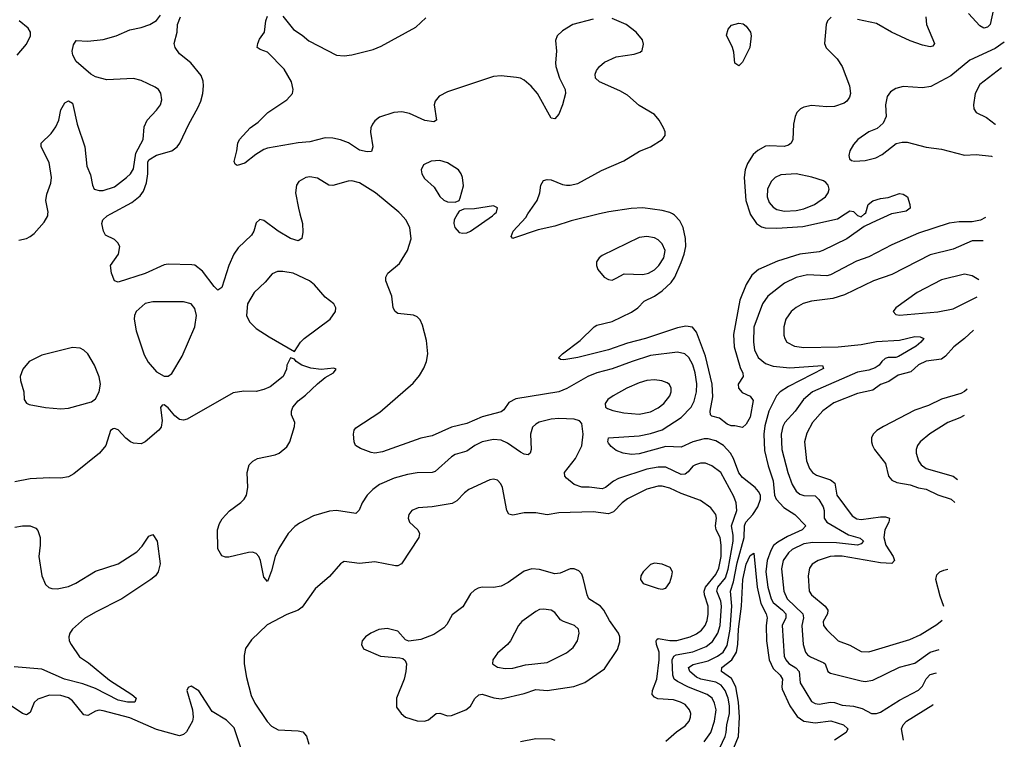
# Model space of a CAD drawing. Header units: inches. Extents: x 1449094 to 1618372, y 389908 to 534307.
# Tile 492 of 494: x 1612455 to 1617597, y 517255 to 521015. Entities that reach past the tile are written whole.
import ezdxf

# ---------------------------------------------------------------- set-up
doc = ezdxf.new("R2010")
doc.units = ezdxf.units.IN
doc.header["$MEASUREMENT"] = 0
doc.layers.add('B6511', color=7, linetype='Continuous')
doc.layers.add('B6512', color=7, linetype='Continuous')

msp = doc.modelspace()

# ---------------------------------------------------------------- linework, layer by layer
at = {"layer": 'B6511', "color": 5}
for points, elevation in [([(1612450, 519862.9), (1612490, 519872.7), (1612510, 519882.9), (1612530, 519898.8), (1612582.5, 519957.5), (1612601.1, 519990), (1612602.2, 520000)], 460), ([(1613918.2, 520000), (1613931.4, 519950), (1613934.3, 519905.7), (1613928.8, 519871.2), (1613910, 519860.5), (1613870, 519872.4), (1613805.1, 519910), (1613730, 519966), (1613708.4, 519971.6), (1613690, 519954), (1613677.6, 519910), (1613665.7, 519890), (1613596.3, 519823.7), (1613572.6, 519790), (1613546.8, 519730), (1613510, 519615.1), (1613490, 519601.6), (1613470, 519620.5), (1613410, 519701.3), (1613370, 519732.7), (1613354.8, 519734.8), (1613230, 519737.2), (1613210, 519734), (1613110, 519689.8), (1612970, 519643.9), (1612950.9, 519650.9), (1612935.1, 519690), (1612929.8, 519730.2), (1612971.4, 519790), (1612977.6, 519830), (1612967, 519850), (1612950, 519867), (1612902.7, 519890), (1612892, 519910), (1612884.2, 519950), (1612889.6, 519970), (1612912, 519990), (1612930.2, 520000)], 440), ([(1616111.3, 517210), (1616139.7, 517270), (1616144.4, 517290), (1616147.7, 517330), (1616161.4, 517390), (1616161.7, 517430), (1616155.1, 517470), (1616140.3, 517510), (1616118.1, 517538.1), (1616090, 517553.3), (1616012.9, 517570), (1615990, 517580.3), (1615955.8, 517610), (1615948.1, 517630), (1615973.1, 517646.9), (1616050, 517665.7), (1616099.9, 517690), (1616129.1, 517710.9), (1616150, 517744.5), (1616164.9, 517830), (1616174.9, 517950), (1616167.3, 518030), (1616182.8, 518077.2), (1616202.8, 518177.2), (1616239.1, 518310), (1616240.5, 518370), (1616248.2, 518390), (1616284.7, 518430), (1616309.9, 518470), (1616324.8, 518510), (1616324, 518530), (1616314.2, 518550), (1616297, 518570), (1616230, 518622.7), (1616210, 518647.3), (1616182.9, 518722.9), (1616166.9, 518750), (1616130.5, 518790.5), (1616090, 518815), (1616050, 518825.9), (1616030, 518825.9), (1615970.5, 518809.5), (1615910, 518781), (1615830, 518784.8), (1615690, 518747.1), (1615650, 518742.8), (1615607, 518750), (1615570, 518765), (1615544.4, 518784.4), (1615530, 518803), (1615526.2, 518810), (1615530, 518830.2), (1615690, 518840.6), (1615750, 518852.4), (1615810, 518872.6), (1615910, 518936.8), (1615962.1, 518990), (1615978.1, 519021.9), (1615989.5, 519070), (1615991.8, 519111.8), (1615983.6, 519170), (1615970, 519211.1), (1615949.8, 519250), (1615928.8, 519268.8), (1615890, 519278.4), (1615750, 519259.9), (1615653.7, 519230), (1615550, 519190.4), (1615469.3, 519170.7), (1615422, 519150), (1615312.7, 519087.3), (1615270, 519069.9), (1615045.4, 519034.7), (1615010, 519015.1), (1614983.8, 518976.2), (1614970, 518965.6), (1614870, 518939.8), (1614790, 518904.7), (1614710, 518886.6), (1614610, 518841), (1614550, 518828.7), (1614350, 518756.4), (1614310, 518749.7), (1614290, 518753), (1614234.6, 518774.6), (1614209.6, 518789.7), (1614201.6, 518810), (1614198.7, 518850), (1614201.6, 518870), (1614210, 518882), (1614335.1, 518964.9), (1614510, 519116.5), (1614543.8, 519156.2), (1614565.9, 519194.1), (1614579.8, 519230), (1614586.2, 519270), (1614579.2, 519339.2), (1614558.4, 519418.4), (1614546.6, 519446.6), (1614530, 519463), (1614511.8, 519471.8), (1614430, 519479.6), (1614415.1, 519490), (1614406.3, 519510), (1614398.7, 519570), (1614367.6, 519650), (1614367.3, 519670), (1614378, 519690), (1614438, 519742), (1614480.7, 519810), (1614499.6, 519870), (1614493.3, 519930), (1614471.3, 519970), (1614444.4, 520000)], 440), ([(1614741.5, 520000), (1614724.9, 519970), (1614722, 519950), (1614727.3, 519930), (1614750, 519904), (1614770, 519899.1), (1614790, 519902), (1614810, 519910.7), (1614923.7, 519990), (1614934.1, 520000)], 440), ([(1615482.8, 520000), (1615335.4, 519964.6), (1615250, 519936.8), (1615163, 519917), (1615033.2, 519873.2), (1615030, 519872.7), (1615022, 519882), (1615032.2, 519910), (1615097.6, 519982.4), (1615109.6, 520000)], 420), ([(1617009, 520000), (1616905.7, 519954.3), (1616866.3, 519933.7), (1616774.9, 519870), (1616650, 519809), (1616630, 519802.2), (1616530, 519790.4), (1616413, 519753), (1616312.9, 519710), (1616279.1, 519680.9), (1616250, 519631.1), (1616216.2, 519550), (1616183.4, 519370), (1616186.5, 519306.5), (1616218, 519198), (1616232.2, 519167.8), (1616233, 519150), (1616207.2, 519110), (1616208.8, 519090), (1616227.9, 519067.9), (1616270, 519048.9), (1616285.2, 519025.2), (1616270, 518938), (1616250, 518900.9), (1616230, 518883.7), (1616190, 518893.2), (1616170, 518892.7), (1616150, 518902.4), (1616110, 518933.3), (1616070, 518943.5), (1616063.5, 518950), (1616061.6, 518970), (1616075.9, 519044.1), (1616071.7, 519110), (1616037.5, 519257.5), (1615990, 519383.1), (1615968.8, 519408.8), (1615933.9, 519413.9), (1615890, 519405.9), (1615722.6, 519350), (1615630, 519325.4), (1615530.4, 519290), (1615369.8, 519249.8), (1615297.2, 519237.2), (1615280.2, 519240.2), (1615269.2, 519249.2), (1615289.2, 519270), (1615381.9, 519338.1), (1615454.5, 519410), (1615470, 519418.3), (1615550, 519438.6), (1615650, 519486.4), (1615683.1, 519510), (1615716.2, 519543.8), (1615770, 519571.3), (1615810, 519598.1), (1615857.5, 519642.5), (1615875.9, 519670), (1615910, 519746.7), (1615925.9, 519790), (1615933.9, 519830), (1615932.4, 519872.4), (1615919.9, 519930), (1615903.5, 519963.5), (1615874.1, 519994.1), (1615864, 520000)], 420), ([(1616269.7, 520000), (1616270, 519999.1), (1616303, 519950), (1616330, 519932.5), (1616347.7, 519927.7), (1616410, 519925.8), (1616544.6, 519935.4), (1616726.2, 519973.8), (1616766, 520000)], 420), ([(1617499.3, 519982.3), (1617472.2, 519967.8), (1617430, 519959.8), (1617361.4, 519958.6), (1617310, 519952.2), (1617150, 519899), (1617010, 519838.7), (1616890, 519776.8), (1616825.7, 519754.3), (1616690, 519682), (1616670, 519677.2), (1616570, 519682.8), (1616510, 519667.9), (1616450, 519638.3), (1616361.5, 519570), (1616333.7, 519530), (1616288.9, 519408.9), (1616287.8, 519330), (1616293.1, 519290), (1616312.4, 519250), (1616350, 519218.2), (1616390, 519204.3), (1616476.4, 519196.4), (1616647.5, 519207.5), (1616652.7, 519192.7), (1616470, 519099.3), (1616426.8, 519070), (1616406.9, 519050), (1616367.9, 518970), (1616346.9, 518893.1), (1616341, 518850), (1616344.3, 518764.3), (1616364.3, 518684.3), (1616390, 518606.4), (1616397.5, 518530), (1616405.5, 518510), (1616446.6, 518466.6), (1616502.8, 518430), (1616561.3, 518370), (1616541.8, 518350), (1616465.5, 518314.4), (1616414.7, 518285.3), (1616392.5, 518267.5), (1616377.7, 518242.3), (1616358.8, 518190), (1616352.1, 518130), (1616363.1, 518050), (1616379.4, 517990), (1616390.5, 517970), (1616439.1, 517930), (1616456.3, 517910), (1616455.7, 517890), (1616437.4, 517850), (1616447.8, 517690), (1616456.4, 517670), (1616471.4, 517651.4), (1616508.5, 517628.5), (1616526.3, 517610), (1616531.9, 517550), (1616590, 517452.4), (1616610, 517442.2), (1616630, 517439.1), (1616690, 517448.9), (1616710, 517447.1), (1616750, 517434.1), (1616810, 517428.9), (1616855.4, 517415.4), (1616903, 517390), (1616930, 517389.3), (1616950, 517396.5), (1617050, 517460.5), (1617150, 517511.7), (1617170, 517532.2), (1617190, 517571), (1617210, 517593.2), (1617243.9, 517602.5)], 440), ([(1616822.3, 520000), (1616830, 519992.4), (1616850, 519984.4), (1616867.4, 520000)], 420), ([(1617486.3, 519860.2), (1617430, 519860.2), (1617330, 519817), (1617210, 519786.1), (1617010, 519683.9), (1616913.4, 519650), (1616761.9, 519578.1), (1616701.6, 519558.4), (1616590, 519544.8), (1616547, 519533), (1616510, 519512), (1616484.4, 519490), (1616455.5, 519450), (1616445.2, 519410), (1616446.5, 519366.5), (1616450.3, 519350), (1616462, 519330), (1616502, 519310), (1616550, 519302.8), (1616730, 519305.7), (1616850, 519318.8), (1616930, 519333.2), (1617050, 519341.5), (1617130, 519359.6), (1617158.4, 519358.4), (1617177.6, 519350), (1617162.2, 519330), (1617137.6, 519310), (1617045.4, 519254.5), (1617030, 519249.4), (1616990, 519249.4), (1616974.9, 519245.1), (1616957, 519230), (1616943.2, 519210), (1616923.3, 519196.7), (1616890, 519184.3), (1616830, 519174.1), (1616596.2, 519070), (1616549.3, 519030), (1616504.6, 518970), (1616451.6, 518910), (1616440.4, 518890), (1616432.5, 518850), (1616436.1, 518770), (1616467.5, 518650), (1616490, 518587.2), (1616510, 518551.3), (1616530, 518536.3), (1616549.6, 518529.6), (1616610, 518527.4), (1616627.9, 518507.9), (1616650.6, 518470), (1616655.7, 518450), (1616655.7, 518410), (1616670.1, 518390), (1616783.5, 518323.5), (1616845.3, 518305.3), (1616862.4, 518290), (1616850, 518276), (1616830.1, 518269.9), (1616721.2, 518281.3), (1616597.1, 518282.8), (1616550, 518276.4), (1616490, 518247.5), (1616470, 518229.9), (1616442.9, 518190), (1616434.5, 518145.5), (1616445.9, 518030), (1616464.1, 517990), (1616544.8, 517910), (1616549.1, 517890), (1616539.6, 517850), (1616547.1, 517750), (1616558.6, 517710), (1616570, 517697.1), (1616585.9, 517685.9), (1616655.2, 517655.2), (1616661.1, 517650), (1616676.5, 517610), (1616690, 517600.2), (1616850, 517560.2), (1616870, 517557.7), (1616910, 517564.7), (1617050, 517631.6), (1617130, 517653.7), (1617210, 517711.1), (1617257.1, 517725.1)], 460), ([(1617390, 519685.4), (1617270, 519655.3), (1617143, 519590), (1617030.7, 519510), (1617017.3, 519490), (1617030, 519474.8), (1617050.5, 519470.5), (1617250, 519488.5), (1617330, 519505), (1617454.9, 519566.7)], 480), ([(1617464.5, 519656.3), (1617430, 519676.9), (1617390, 519685.4)], 480), ([(1617436.3, 519392.8), (1617390, 519349.9), (1617334.1, 519305.9), (1617290, 519257.3), (1617270, 519241.9), (1617189.7, 519230.3), (1617150, 519211), (1617110, 519175.8), (1617043, 519157), (1616994.6, 519125.4), (1616951.3, 519108.7), (1616910, 519078.7), (1616830, 519062.8), (1616706.7, 519013.3), (1616650, 518971.4), (1616595.3, 518910), (1616565.5, 518854.5), (1616553.5, 518810), (1616564.1, 518710), (1616579.1, 518670), (1616595.6, 518650), (1616616, 518636), (1616690.1, 518610.1), (1616713, 518593), (1616722.9, 518530), (1616802, 518422), (1616827.1, 518407.1), (1616850, 518403.3), (1616950, 518418), (1616977.2, 518417.2), (1616998, 518410), (1616995, 518390), (1616973.2, 518350), (1616967.9, 518310), (1616978.2, 518270), (1617016.6, 518210), (1617024.7, 518190), (1617010, 518173.5), (1616950, 518178), (1616750, 518212), (1616710, 518212.7), (1616688, 518210), (1616624.9, 518190), (1616593.4, 518170), (1616579.1, 518150), (1616572.2, 518110), (1616578, 518030), (1616590.3, 518010), (1616661.8, 517950), (1616675.9, 517930), (1616674, 517910), (1616651, 517870), (1616653.5, 517850), (1616670, 517826.4), (1616730.1, 517770.1), (1616790, 517746.3), (1616850, 517714.8), (1616890, 517712.4), (1617103.5, 517776.5), (1617158.3, 517801.7), (1617245.3, 517854.7), (1617273.6, 517878.3)], 480), ([(1616030, 517241.7), (1616064, 517290), (1616084, 517350), (1616092.9, 517410), (1616084.6, 517444.6), (1616071, 517470), (1616046, 517490), (1615948, 517528), (1615890, 517556.9), (1615873.9, 517570), (1615866.2, 517590), (1615862.5, 517670), (1615870.7, 517689.3), (1615883.8, 517696.2), (1615970, 517711.9), (1616040.3, 517739.7), (1616073.9, 517766.1), (1616101.2, 517810), (1616114.2, 517850), (1616120.7, 517950), (1616117.6, 517977.6), (1616096.6, 518030), (1616101.9, 518050), (1616141.5, 518098.5), (1616156, 518144), (1616182, 518290), (1616181.6, 518321.6), (1616172.9, 518370), (1616200.9, 518450), (1616197.1, 518490), (1616184.5, 518524.5), (1616116, 518650), (1616070, 518684.8), (1616037.4, 518697.4), (1616010, 518697.3), (1615983.7, 518690), (1615970, 518682.2), (1615946.4, 518653.5), (1615930, 518641.1), (1615910, 518639.6), (1615830, 518676.7), (1615790, 518677.1), (1615730, 518665.9), (1615582.6, 518617.4), (1615556.6, 518603.4), (1615515.3, 518570), (1615496.3, 518563.7), (1615430, 518572.7), (1615390, 518573.2), (1615350, 518586.8), (1615310, 518619.6), (1615302.6, 518630), (1615301.2, 518650), (1615358.4, 518721.6), (1615390, 518787.7), (1615397.8, 518850), (1615390, 518905.2), (1615378.4, 518918.4), (1615350, 518927.4), (1615270, 518930.6), (1615230, 518927.2), (1615167.9, 518912.1), (1615150, 518902.2), (1615134, 518886), (1615122.2, 518850), (1615126.7, 518770), (1615120.4, 518750), (1615110, 518742), (1615090, 518745.3), (1615070, 518755.5), (1615003, 518803), (1614970, 518818.4), (1614930, 518821.9), (1614870.6, 518809.4), (1614831.5, 518790), (1614790, 518761.4), (1614730, 518742.5), (1614710, 518731.3), (1614625.3, 518654.7), (1614610, 518648.9), (1614530, 518647.1), (1614481.1, 518638.9), (1614410, 518618.8), (1614333.8, 518586.2), (1614298.8, 518561.2), (1614269.6, 518530.5), (1614243.9, 518490), (1614228.2, 518451.8), (1614210, 518435.4), (1614110, 518450.7), (1614072.2, 518447.8), (1613990, 518422.3), (1613916.3, 518383.7), (1613892.7, 518367.3), (1613857, 518330), (1613808.4, 518251.6), (1613789.1, 518210), (1613770, 518135.3), (1613750, 518079), (1613730, 518102), (1613713.3, 518190), (1613704.4, 518210), (1613690, 518225.4), (1613670, 518232.2), (1613650, 518231), (1613546.6, 518206.6), (1613530, 518206.3), (1613510, 518213.3), (1613489.9, 518250), (1613487.2, 518350), (1613497.8, 518382.2), (1613512.1, 518407.9), (1613550.9, 518449.1), (1613610, 518492), (1613628, 518510), (1613639.1, 518530), (1613646.4, 518570), (1613643.5, 518650), (1613653.3, 518690), (1613671.9, 518708.2), (1613697.3, 518722.6), (1613790, 518742), (1613809.8, 518750.2), (1613850, 518783.1), (1613866.3, 518810), (1613889.6, 518890), (1613891.3, 518911.3), (1613874.5, 518950), (1613874, 518970), (1613880.7, 518990), (1613910, 519023.8), (1613947.2, 519052.8), (1614010, 519113), (1614050, 519145.5), (1614094, 519170), (1614108, 519190), (1614094.8, 519194.8), (1614030, 519186.6), (1613974.9, 519194.9), (1613929, 519210), (1613899, 519230), (1613890, 519242), (1613870, 519248), (1613850.6, 519209.4), (1613848, 519190), (1613830.6, 519150), (1613763.4, 519096.6), (1613730, 519082.4), (1613690, 519073.3), (1613625.5, 519074.5), (1613570, 519065.6), (1613330, 518927.8), (1613310, 518922.4), (1613290, 518926), (1613265.6, 518945.6), (1613230, 518986.6), (1613210, 519002.7), (1613199.6, 519000.4), (1613190.7, 518989.3), (1613198.6, 518921.4), (1613193.7, 518886.3), (1613181.6, 518870), (1613110.2, 518809.8), (1613090, 518799.6), (1613050, 518802.4), (1613033.2, 518810), (1613008.7, 518828.7), (1612970, 518871.8), (1612950, 518879.5), (1612943.1, 518876.9), (1612930, 518869), (1612904.2, 518790), (1612871.7, 518750), (1612737.3, 518642.7), (1612710, 518626.9), (1612670, 518618.8), (1612610, 518621.8), (1612510, 518616.2), (1612430, 518600.3)], 460), ([(1617403.1, 519084.3), (1617390, 519072.9), (1617370, 519062), (1617270, 519031.7), (1617201, 518999), (1617130, 518974.9), (1616966.3, 518890), (1616931.4, 518868.6), (1616912.8, 518850), (1616903.6, 518830), (1616903.2, 518810), (1616909.1, 518790), (1616919.1, 518770), (1616976.3, 518696.3), (1616992.9, 518630), (1617009.2, 518610), (1617036.7, 518596.7), (1617105.1, 518585.1), (1617150, 518569.6), (1617190, 518562.1), (1617250, 518533.4), (1617319.7, 518510), (1617339.5, 518492.2)], 520), ([(1617388.4, 518947.3), (1617365, 518935), (1617303.1, 518910), (1617208.4, 518851.6), (1617158.6, 518810), (1617143.5, 518790), (1617136.9, 518770), (1617136.2, 518750), (1617149.2, 518710), (1617162.8, 518690), (1617188.7, 518670), (1617330, 518629.5), (1617352.5, 518613.3)], 540), ([(1615830, 517245), (1615885.7, 517294.3), (1615930, 517324.9), (1615950.8, 517350), (1615958.4, 517370), (1615959.3, 517390), (1615952.5, 517410), (1615930, 517436.5), (1615906, 517450), (1615870, 517460.8), (1615787.3, 517467.3), (1615770, 517475.6), (1615758.5, 517490), (1615759.9, 517510), (1615782.9, 517570), (1615795.5, 517670), (1615794.1, 517710), (1615781.4, 517750), (1615779.1, 517770), (1615782.7, 517777.3), (1615790, 517782.2), (1615850, 517771.7), (1615887.9, 517772.1), (1615956.4, 517790), (1615990, 517805.8), (1616015.2, 517824.8), (1616035.3, 517850), (1616044.9, 517875.1), (1616051, 517909), (1616051.1, 517950), (1616031.2, 518010), (1616029.3, 518030), (1616036.6, 518050), (1616090, 518117.1), (1616105.7, 518150), (1616118.8, 518210), (1616119, 518270), (1616112.6, 518310), (1616092.8, 518350), (1616089.4, 518370), (1616094.7, 518410), (1616090.4, 518430.4), (1616065.2, 518465.2), (1616010, 518502.3), (1615910, 518538.8), (1615850, 518567.5), (1615810, 518578), (1615790, 518578.2), (1615730, 518562.5), (1615630, 518511), (1615601.5, 518490), (1615556.4, 518443.6), (1615530, 518434), (1615450, 518444.3), (1615270, 518438.2), (1615210, 518427.3), (1615150, 518438.2), (1615090, 518438), (1615030, 518425.7), (1615010, 518431.8), (1614999.7, 518450), (1614977.2, 518570), (1614968, 518590), (1614950, 518609.6), (1614930, 518614.3), (1614910, 518611), (1614800.3, 518559.7), (1614777.6, 518542.4), (1614738.8, 518501.2), (1614713.2, 518486.8), (1614610, 518469.8), (1614535.6, 518464.4), (1614502.8, 518450), (1614487.7, 518430), (1614484.4, 518410), (1614490.5, 518390), (1614534, 518350), (1614542.6, 518330), (1614538.8, 518310), (1614448.3, 518171.7), (1614430, 518162.2), (1614417.6, 518162.4), (1614310, 518182.3), (1614230, 518174.5), (1614150, 518183.7), (1614140.9, 518179.1), (1614130, 518172.7), (1614073.6, 518106.4), (1613998.8, 518041.2), (1613930, 517945.3), (1613910, 517929.1), (1613850, 517906.8), (1613746.7, 517853.3), (1613665.4, 517774.6), (1613634.3, 517730), (1613627.2, 517692.8), (1613626.7, 517650), (1613638.8, 517578.8), (1613664.2, 517484.2), (1613683.4, 517443.4), (1613747.9, 517347.9), (1613770, 517323.1), (1613805.1, 517305.1), (1613910, 517300.3), (1613933.9, 517293.9), (1613952.4, 517272.4), (1613965, 517230)], 480), ([(1612430, 518363.6), (1612470, 518370.3), (1612510, 518370.4), (1612538.6, 518358.6), (1612550, 518346), (1612562.4, 518310), (1612562.6, 518270), (1612555.3, 518210), (1612570.2, 518110), (1612590, 518064.9), (1612607.8, 518047.8), (1612622.5, 518042.5), (1612650, 518040.7), (1612710, 518054.2), (1612748.5, 518071.5), (1612850, 518132.9), (1612970, 518172.2), (1613065.9, 518234.1), (1613095.4, 518264.6), (1613130, 518316), (1613150, 518324.7), (1613173.4, 518290), (1613188.1, 518171.9), (1613178, 518130), (1613164, 518110), (1613139.1, 518090), (1612988.7, 517990), (1612850, 517919.5), (1612794.2, 517885.8), (1612730.2, 517830), (1612717.2, 517810), (1612712.1, 517790), (1612714, 517770), (1612723.2, 517750), (1612766.5, 517686.5), (1612814.1, 517654.1), (1612924.4, 517564.4), (1613040.4, 517490), (1613063.8, 517470), (1613056, 517450), (1613018, 517450), (1612970, 517459.2), (1612850, 517520.2), (1612784.2, 517544.2), (1612688.6, 517570), (1612570, 517621), (1612426.2, 517633.8)], 460), ([(1616185.1, 517210), (1616209.3, 517270), (1616213.9, 517370), (1616209.7, 517450), (1616194.6, 517530), (1616173.1, 517573.1), (1616120.2, 517610), (1616121.3, 517630), (1616175.1, 517670), (1616198, 517710), (1616205.7, 517750), (1616208.8, 517831.2), (1616224.2, 517950), (1616231.9, 518090), (1616250, 518170.2), (1616270, 518215.8), (1616290, 518228), (1616306.5, 518050), (1616325.2, 517965.2), (1616354, 517910), (1616359.1, 517890), (1616353.3, 517850), (1616355.3, 517770), (1616369, 517670), (1616390, 517625.6), (1616427, 517590), (1616438.2, 517570), (1616434.7, 517530), (1616438, 517518), (1616477.8, 517430), (1616515.1, 517375.1), (1616550, 517349.7), (1616610, 517341.1), (1616691.5, 517351.5), (1616758.3, 517330), (1616780.2, 517310), (1616771.1, 517290), (1616711.1, 517250)], 420), ([(1617281.2, 517949.5), (1617262.4, 518002.4), (1617239.3, 518090), (1617244.8, 518115.2), (1617261.5, 518130), (1617281.5, 518138.5), (1617302.2, 518144.9)], 480), ([(1613615.3, 517195.3), (1613574.9, 517314.9), (1613535.5, 517355.6), (1613460, 517400), (1613390, 517509.3), (1613350, 517532), (1613334.8, 517525.2), (1613327.7, 517510), (1613357.8, 517410), (1613360.7, 517370), (1613356.9, 517350), (1613326.5, 517293.5), (1613310, 517279.7), (1613290, 517274), (1613170, 517306.6), (1613030, 517366.7), (1612890, 517403.7), (1612870, 517407), (1612850, 517402.5), (1612810, 517379.6), (1612790, 517383.4), (1612730, 517456.3), (1612710, 517471.1), (1612670, 517483.9), (1612610, 517485.7), (1612550, 517465), (1612530, 517447.8), (1612510, 517395.1), (1612490, 517383.7), (1612470, 517389.9), (1612390, 517443.8)], 480), ([(1617070.6, 517250), (1617061.2, 517310), (1617069.1, 517330), (1617087.3, 517350), (1617224.7, 517435.2), (1617226.1, 517436.6)], 420), ([(1615070, 517243), (1615150, 517259.6), (1615230, 517256.8), (1615250.2, 517250)], 480)]:
    msp.add_lwpolyline(points, dxfattribs=dict(at, elevation=elevation))
for points, elevation in [([(1615730, 519882.2), (1615690, 519877.2), (1615496.7, 519783.3), (1615480.7, 519770), (1615467.3, 519750), (1615467.3, 519730), (1615474.9, 519710), (1615508.2, 519670), (1615530, 519657.6), (1615550, 519654.4), (1615570, 519664.4), (1615612.7, 519687.3), (1615710, 519683.2), (1615738.7, 519690), (1615770, 519708.4), (1615793.5, 519730), (1615819.8, 519770), (1615825.8, 519810), (1615810, 519844.7), (1615790, 519865.4), (1615770, 519876.1)], 440), ([(1613830, 519700.3), (1613800.9, 519699.1), (1613773.4, 519686.6), (1613737, 519643), (1613679.6, 519590), (1613645.2, 519530), (1613640.2, 519470), (1613655.8, 519435.8), (1613690, 519402), (1613757.5, 519357.5), (1613890, 519282), (1613922, 519330), (1613940.7, 519350), (1614076.2, 519450), (1614104.5, 519490), (1614106.6, 519510), (1614095.1, 519530), (1614050, 519565.6), (1613994, 519630), (1613968, 519650), (1613882.7, 519690)], 460), ([(1613310, 519541.1), (1613150, 519541.1), (1613110, 519531.6), (1613063.5, 519490), (1613054.3, 519470), (1613052.4, 519450), (1613063.8, 519390), (1613104.2, 519264.2), (1613125.1, 519225.1), (1613170, 519174.4), (1613210, 519153.4), (1613230, 519153.4), (1613250, 519167.3), (1613303.7, 519256.3), (1613369.8, 519410), (1613378.2, 519470), (1613370, 519506.6), (1613349.8, 519529.8)], 460), ([(1612730, 519302), (1612570, 519262.2), (1612503.7, 519230), (1612471.5, 519190), (1612458, 519150), (1612459.6, 519130), (1612477, 519070), (1612479.1, 519030), (1612490, 519011), (1612504.7, 519004.7), (1612590, 518988.9), (1612670, 518982), (1612710, 518986), (1612830, 519018.4), (1612850, 519034.4), (1612869.8, 519070.2), (1612876.8, 519110), (1612870, 519149.4), (1612845.6, 519210), (1612810, 519268.4), (1612790, 519288.4), (1612770, 519298)], 460), ([(1615770, 519133), (1615730, 519129.8), (1615690, 519118.4), (1615625.3, 519090), (1615554.9, 519050), (1615526.4, 519030), (1615513, 519010), (1615514.8, 518990), (1615524.4, 518984.4), (1615553, 518973), (1615610, 518960.2), (1615690, 518954.5), (1615750, 518966.7), (1615790, 518987.1), (1615819.8, 519010), (1615850.8, 519050), (1615858, 519070), (1615858.3, 519090), (1615848.6, 519108.6), (1615836.9, 519116.9), (1615808, 519128)], 460), ([(1615770, 518175.1), (1615750, 518167.8), (1615710.4, 518130), (1615699.5, 518110), (1615697, 518090), (1615710.6, 518070), (1615790, 518043.1), (1615810, 518040.4), (1615830, 518045.5), (1615850, 518074), (1615861.7, 518110), (1615864, 518130), (1615852.4, 518152.4), (1615810, 518169.7)], 520), ([(1615350, 518146.3), (1615330, 518145.4), (1615277.5, 518122.5), (1615250, 518119.1), (1615170, 518142), (1615130, 518145.8), (1615090, 518133.3), (1615005.5, 518074.5), (1614970, 518055.9), (1614930, 518049.2), (1614870, 518050.7), (1614850, 518045.3), (1614830, 518034.5), (1614810, 518014.7), (1614770, 517947.7), (1614714.2, 517905.8), (1614685, 517855), (1614670, 517838), (1614617.6, 517802.4), (1614550, 517776.9), (1614487.5, 517767.5), (1614470, 517774.5), (1614430, 517820.5), (1614373.9, 517833.9), (1614330, 517829.7), (1614288, 517810), (1614261.6, 517790), (1614244.4, 517770), (1614239.3, 517750), (1614250, 517728.4), (1614338.8, 517690), (1614440.7, 517680.7), (1614456.8, 517676.8), (1614467.5, 517667.5), (1614474.8, 517650), (1614472.2, 517610), (1614463.5, 517570), (1614423.2, 517470), (1614422.4, 517422.4), (1614446.4, 517390), (1614470.6, 517370), (1614530, 517352.3), (1614570, 517349.4), (1614590, 517357.8), (1614630, 517390.3), (1614650, 517391.4), (1614690, 517377.8), (1614710, 517378.9), (1614784.2, 517410), (1614810, 517429.2), (1614832.2, 517467.8), (1614852.2, 517487.8), (1614870, 517490.2), (1614931.8, 517471.8), (1614970, 517467.5), (1615090, 517495.2), (1615150, 517516.2), (1615210, 517510.7), (1615348.3, 517531.7), (1615407.3, 517552.7), (1615510, 517622.6), (1615576.4, 517723.6), (1615590, 517764), (1615589.9, 517790), (1615582.3, 517810), (1615535.5, 517875.5), (1615506.3, 517930), (1615488.3, 517950), (1615427.6, 517990), (1615418.5, 518010), (1615398, 518098), (1615390, 518118), (1615375.5, 518135.5)], 520), ([(1615190, 517935.8), (1615170, 517933), (1615150, 517923.6), (1615078, 517870), (1615059.3, 517850), (1615018.7, 517770), (1615002.4, 517750), (1614950, 517705.1), (1614925.3, 517670), (1614924.4, 517650), (1614950, 517632.2), (1614990, 517625.2), (1615030, 517626.4), (1615096.4, 517643.6), (1615210, 517656.3), (1615310, 517706.5), (1615345.7, 517734.3), (1615368.5, 517770), (1615376.9, 517810), (1615373, 517830), (1615352, 517850), (1615294.5, 517870), (1615279.4, 517879.4), (1615250, 517916.9), (1615230, 517929.6)], 540)]:
    msp.add_lwpolyline(points, close=True, dxfattribs=dict(at, elevation=elevation))
at = {"layer": 'B6512', "color": 5}
for points, elevation in [([(1617541.8, 521070), (1617523.2, 520990), (1617510, 520975.5), (1617490, 520971.6), (1617470, 520982.5), (1617410, 521047.7)], 420), ([(1612441.6, 520830), (1612490, 520887.7), (1612511.4, 520930), (1612511.4, 520950), (1612499.6, 520970), (1612451.8, 521010)], 480), ([(1612602.2, 520000), (1612603.2, 520010), (1612591.2, 520070), (1612597.3, 520102.7), (1612618.2, 520161.8), (1612621, 520190), (1612608.6, 520268.6), (1612566.6, 520350), (1612566.6, 520370), (1612618.7, 520421.3), (1612644.5, 520455.5), (1612658.9, 520490), (1612670, 520544.7), (1612690, 520581), (1612710, 520591), (1612730, 520578.8), (1612732.5, 520572.5), (1612754.2, 520470), (1612795.8, 520350), (1612806.3, 520250), (1612824.3, 520204.3), (1612835, 520150), (1612844.7, 520130), (1612870, 520122), (1612890, 520123.5), (1612950, 520142.3), (1613012.7, 520190), (1613033.3, 520210), (1613050, 520235.8), (1613061.7, 520318.3), (1613099.3, 520390), (1613104.4, 520455.6), (1613121.2, 520490), (1613170, 520541.7), (1613189.7, 520570), (1613196.8, 520596.8), (1613191.8, 520631.8), (1613179.6, 520650), (1613162.8, 520662.8), (1613090, 520697.7), (1613050, 520708.5), (1612910, 520701.4), (1612850, 520716.4), (1612827, 520730), (1612750, 520797.2), (1612732, 520830), (1612729.8, 520850), (1612736.4, 520883.6), (1612750, 520905.7), (1612810, 520903.5), (1612891.3, 520911.3), (1612958.4, 520930), (1613030, 520961.4), (1613090, 520974), (1613135.1, 520990), (1613170, 521011.4), (1613190, 521038)], 460), ([(1612930.2, 520000), (1613039.9, 520060.1), (1613084.8, 520095.2), (1613101.1, 520118.9), (1613117.6, 520162.4), (1613123.9, 520210), (1613124.4, 520270), (1613130, 520282.9), (1613170, 520306.7), (1613249.8, 520330.2), (1613276.9, 520350), (1613292.1, 520370), (1613337.7, 520470), (1613385.5, 520554.5), (1613400.3, 520590), (1613410.7, 520630), (1613414.6, 520670), (1613413.1, 520693.1), (1613403.4, 520723.4), (1613348.9, 520788.9), (1613290, 520837), (1613267.6, 520870), (1613261.3, 520890), (1613277.3, 520950), (1613278.5, 520990), (1613294.9, 521030)], 440), ([(1615450, 521017.5), (1615344.4, 520990), (1615290, 520956.1), (1615262.8, 520930), (1615253.8, 520906.2), (1615258.2, 520850), (1615253.4, 520790), (1615255.8, 520770), (1615273.8, 520710), (1615303.7, 520650), (1615305.7, 520630), (1615290.3, 520570), (1615270, 520521.2), (1615250, 520497.2), (1615230, 520501.2), (1615158.5, 520630), (1615127.1, 520667.1), (1615090, 520699.2), (1615070, 520709.8), (1615050, 520713.8), (1614970, 520721.1), (1614930, 520719.1), (1614690, 520638.2), (1614645, 520615), (1614624.4, 520590), (1614619.1, 520570), (1614632.4, 520490), (1614618.6, 520481.4), (1614571.4, 520488.5), (1614490, 520525.4), (1614450, 520534.5), (1614409.1, 520530.9), (1614334.4, 520505.6), (1614310, 520486.9), (1614296.9, 520470), (1614289.1, 520450), (1614287.1, 520427.1), (1614299.5, 520350), (1614293, 520327), (1614270, 520325.3), (1614230, 520334.2), (1614172.4, 520372.4), (1614130, 520387.6), (1614090, 520395.8), (1614050, 520397), (1613970, 520377.5), (1613908.7, 520371.3), (1613750, 520344), (1613730, 520337.4), (1613688.4, 520311.6), (1613630, 520266.3), (1613590, 520254), (1613580.2, 520260.2), (1613574.6, 520274.6), (1613589.6, 520330.4), (1613594.5, 520370), (1613602.9, 520390), (1613658.4, 520450), (1613699.8, 520480.2), (1613751.2, 520530), (1613850, 520595.8), (1613879.7, 520630), (1613883.9, 520650), (1613874.8, 520690), (1613836.3, 520756.3), (1613750, 520845.1), (1613710, 520859.5), (1613696, 520870), (1613698, 520890), (1613707.2, 520912.8), (1613733.2, 520950), (1613741.2, 521010), (1613750, 521034)], 420), ([(1613830, 521034), (1613884.4, 520964.4), (1613930, 520934), (1613964.4, 520904.4), (1614110, 520829.1), (1614150, 520826.7), (1614190, 520831.2), (1614300.4, 520859.6), (1614342.7, 520877.3), (1614524, 520976), (1614575.6, 521024.4)], 420), ([(1615109.6, 520000), (1615157.1, 520070), (1615171.8, 520110), (1615176, 520150), (1615190, 520175.3), (1615210, 520180.9), (1615230, 520177.8), (1615290, 520154), (1615310, 520151.3), (1615330.2, 520150.2), (1615370, 520158.9), (1615493.2, 520226.8), (1615610, 520276.8), (1615692.5, 520327.5), (1615750, 520351), (1615811.1, 520390), (1615826, 520410), (1615826.2, 520430), (1615818, 520450), (1615794.6, 520490), (1615770, 520519.8), (1615690, 520566.4), (1615630, 520621.1), (1615590, 520643.7), (1615483.7, 520690), (1615461.6, 520710), (1615460.5, 520730), (1615467.8, 520750), (1615482.4, 520770), (1615510, 520794), (1615570, 520820.2), (1615664.2, 520835.8), (1615694.9, 520845.1), (1615705.6, 520854.4), (1615712.9, 520887.1), (1615708.1, 520910), (1615675.3, 520950), (1615622.7, 520990), (1615550, 521021.8)], 420), ([(1616692.5, 521027.5), (1616674.7, 521010), (1616666.7, 520990), (1616658.9, 520890), (1616667.6, 520867.6), (1616724.1, 520810), (1616750.2, 520770), (1616788.7, 520668.7), (1616793.8, 520630), (1616788.2, 520610), (1616775.2, 520590), (1616760.7, 520579.3), (1616710, 520562.2), (1616670, 520560.2), (1616590, 520566), (1616550, 520558), (1616533, 520550), (1616513.4, 520530), (1616504.7, 520510), (1616495.5, 520470), (1616493.2, 520390), (1616484.6, 520370), (1616470, 520358.7), (1616447.1, 520352.9), (1616370, 520356.5), (1616350, 520353.6), (1616310, 520332.2), (1616285.4, 520310), (1616256.7, 520263.3), (1616244.7, 520230), (1616237.9, 520190), (1616247.1, 520070), (1616269.7, 520000)], 420), ([(1617188.3, 521030), (1617191.3, 520990), (1617232.6, 520890), (1617223.9, 520876.1), (1617210, 520873.3), (1617170, 520882.3), (1617105.2, 520905.2), (1617008.6, 520950), (1616930, 520994.5), (1616830, 521016.7)], 420), ([(1617597.4, 520898.5), (1617550, 520864.7), (1617416.9, 520803.1), (1617317.7, 520722.3), (1617213.1, 520666.8), (1617170, 520658.8), (1617070, 520666.3), (1617030, 520655.8), (1617002.3, 520637.7), (1616986.2, 520613.8), (1616976.9, 520570), (1616980.9, 520510), (1616965.4, 520474.6), (1616933.1, 520446.9), (1616890, 520429.7), (1616832.7, 520390), (1616810, 520363.7), (1616790.4, 520330), (1616785.3, 520305.3), (1616788.6, 520288.5), (1616799.1, 520279.1), (1616815.2, 520275.2), (1616870, 520278.9), (1616926.1, 520293.9), (1616959.3, 520310), (1617032.2, 520367.8), (1617064.4, 520375.6), (1617090, 520375.3), (1617189.3, 520349.3), (1617270, 520338.5), (1617390, 520307), (1617450, 520310.2), (1617530, 520302.3), (1617533.4, 520300.8)], 440), ([(1617582.9, 520763.1), (1617470, 520675.8), (1617446, 520630), (1617437, 520570), (1617438, 520550), (1617450.7, 520530), (1617504.3, 520504.3), (1617550, 520469.2), (1617551.4, 520468.5)], 460), ([(1614444.4, 520000), (1614435.4, 520010), (1614313.5, 520110), (1614230, 520162.8), (1614190, 520173.1), (1614170, 520172.2), (1614090, 520148.2), (1614070, 520151.3), (1614010, 520186.3), (1613970, 520194.7), (1613949.1, 520190.9), (1613913, 520170), (1613900.3, 520150), (1613895.8, 520110), (1613910.2, 520030.2), (1613918.2, 520000)], 440), ([(1616867.4, 520000), (1616874, 520006), (1616886.4, 520050), (1616910, 520068.9), (1616950, 520081.5), (1616990, 520085.3), (1617050, 520106.7), (1617070, 520103), (1617091.3, 520090), (1617104.7, 520050), (1617106, 520030), (1617085.2, 520014.8), (1617010, 520000.5), (1617009, 520000)], 420), ([(1614934.1, 520000), (1614944.5, 520010), (1614950, 520032.7), (1614930, 520042), (1614830, 520027), (1614774.8, 520025.2), (1614750, 520015.3), (1614741.5, 520000)], 440), ([(1615864, 520000), (1615850, 520008.2), (1615810, 520018.5), (1615710, 520031.9), (1615649.1, 520029.1), (1615531.7, 520011.7), (1615482.8, 520000)], 420), ([(1616766, 520000), (1616790, 520015.9), (1616810, 520012.1), (1616822.3, 520000)], 420)]:
    msp.add_lwpolyline(points, dxfattribs=dict(at, elevation=elevation))
for points, elevation in [([(1616210, 520774), (1616190, 520788), (1616184.8, 520844.8), (1616178, 520870), (1616146.3, 520933.7), (1616154.6, 520965.4), (1616173.2, 520986.8), (1616210, 520997.6), (1616233, 520993), (1616250, 520980.5), (1616272, 520950), (1616274.9, 520930), (1616267.7, 520870), (1616230, 520794)], 380), ([(1614650, 520278.9), (1614604, 520276), (1614563.5, 520256.5), (1614551.9, 520230), (1614555.6, 520210), (1614570, 520185.7), (1614619.3, 520139.3), (1614650, 520090.6), (1614670, 520072.7), (1614690, 520063), (1614730, 520061), (1614749.4, 520070.6), (1614756.2, 520083.8), (1614772.2, 520147.8), (1614768.4, 520190), (1614761.2, 520210), (1614746.3, 520230), (1614690, 520267.4)], 440), ([(1616510, 520209.8), (1616430, 520205), (1616400.3, 520190), (1616379, 520170), (1616360.2, 520130), (1616359.4, 520090), (1616370, 520060.3), (1616390, 520035.9), (1616410, 520023.7), (1616450, 520014.6), (1616510, 520017.9), (1616550, 520026.8), (1616605.7, 520050), (1616663, 520090), (1616677.4, 520110), (1616682.9, 520130), (1616678, 520150), (1616664.4, 520164.4), (1616652.7, 520172.7), (1616591.7, 520191.7)], 440)]:
    msp.add_lwpolyline(points, close=True, dxfattribs=dict(at, elevation=elevation))

doc.saveas('drawing.dxf')
